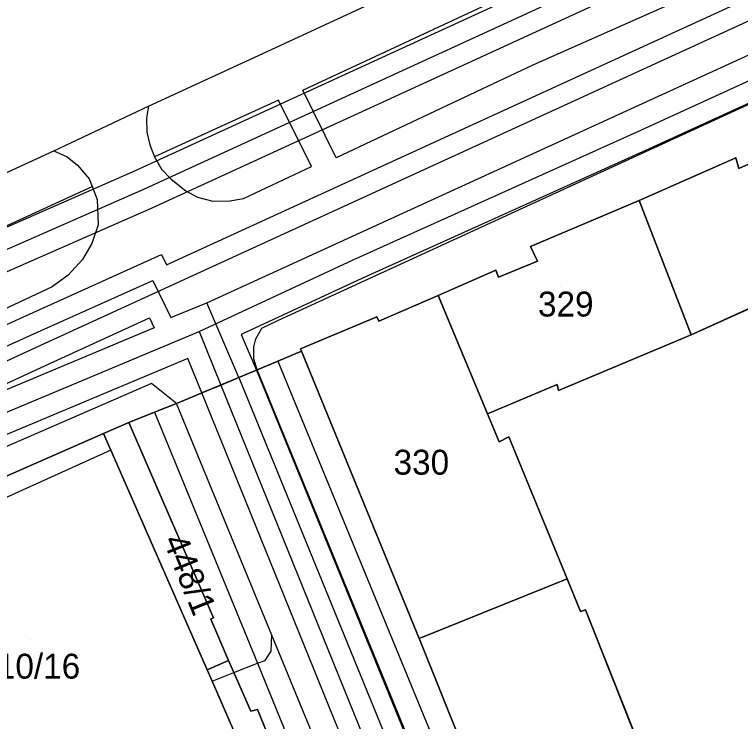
# Model space of a CAD drawing. Extents: x -264070 to -262271, y -1238894 to -1238141.
# Drawn here: x -263808.2 to -263749.9, y -1238578.9 to -1238522.1 of the extents above; entities that cross this region are included whole.
import ezdxf

# ---------------------------------------------------------------- set-up
doc = ezdxf.new("R2010")
doc.units = 0
for name, color, linetype in [('body_kn', 7, 'Continuous'), ('katuz_linie', 7, 'Continuous'), ('kladpar_druhypozemkov', 7, 'Continuous'), ('kladpar_hranice', 7, 'Continuous'), ('kladpar_parcelnecisla', 7, 'Continuous'), ('kladpar_plochy', 7, 'Continuous'), ('tarchy_linie', 7, 'Continuous'), ('zappar_hrandruhpozemk', 7, 'Continuous'), ('zuob_linie', 7, 'Continuous'), ('zuob_plochy', 7, 'Continuous')]:
    doc.layers.add(name, color=color, linetype=linetype)

msp = doc.modelspace()

# ---------------------------------------------------------------- linework, layer by layer
at = {"layer": 'body_kn'}
for p, q in [((-263787.53, -1238524.91), (-263787.53, -1238524.91)), ((-263786.42, -1238524.4), (-263786.42, -1238524.4)), ((-263766.49, -1238526.16), (-263766.49, -1238526.16)), ((-263785, -1238528.19), (-263785, -1238528.19)), ((-263785, -1238528.19), (-263785, -1238528.19)), ((-263786.96, -1238528.99), (-263786.96, -1238528.99)), ((-263797.41, -1238529.47), (-263797.41, -1238529.47)), ((-263797.41, -1238529.47), (-263797.41, -1238529.47)), ((-263798.32, -1238529.9), (-263798.32, -1238529.9)), ((-263797.57, -1238530.42), (-263797.57, -1238530.42)), ((-263797.54, -1238531.56), (-263797.54, -1238531.56)), ((-263758.17, -1238531.52), (-263758.17, -1238531.52)), ((-263805, -1238533.05), (-263805, -1238533.05)), ((-263805, -1238533.05), (-263805, -1238533.05)), ((-263804.1, -1238532.62), (-263804.1, -1238532.62)), ((-263797.31, -1238532.57), (-263797.31, -1238532.57)), ((-263757.49, -1238533.02), (-263757.49, -1238533.02)), ((-263803.95, -1238533.53), (-263803.95, -1238533.53)), ((-263796.92, -1238533.53), (-263796.92, -1238533.53)), ((-263782.33, -1238533.63), (-263782.33, -1238533.63)), ((-263750.24, -1238533.62), (-263750.24, -1238533.62)), ((-263803.11, -1238534.2), (-263803.11, -1238534.2)), ((-263798.45, -1238534.63), (-263798.45, -1238534.63)), ((-263796.36, -1238534.53), (-263796.36, -1238534.53)), ((-263784.31, -1238534.32), (-263784.31, -1238534.32)), ((-263750, -1238534.47), (-263750, -1238534.47)), ((-263802.18, -1238535.29), (-263802.18, -1238535.29)), ((-263795.6, -1238535.32), (-263795.6, -1238535.32)), ((-263801.93, -1238535.92), (-263801.93, -1238535.92)), ((-263797.79, -1238536.14), (-263797.79, -1238536.14)), ((-263794.42, -1238536.26), (-263794.42, -1238536.26)), ((-263801.52, -1238536.96), (-263801.52, -1238536.96)), ((-263793.46, -1238536.77), (-263793.46, -1238536.77)), ((-263792.25, -1238537.09), (-263792.25, -1238537.09)), ((-263790.87, -1238537.06), (-263790.87, -1238537.06)), ((-263789.79, -1238536.89), (-263789.79, -1238536.89)), ((-263757.99, -1238537.04), (-263757.99, -1238537.04)), ((-263757.99, -1238537.04), (-263757.99, -1238537.04)), ((-263797.13, -1238537.65), (-263797.13, -1238537.65)), ((-263801.46, -1238539.01), (-263801.46, -1238539.01)), ((-263801.97, -1238540.49), (-263801.97, -1238540.49)), ((-263766.74, -1238540.73), (-263766.74, -1238540.73)), ((-263802.7, -1238541.78), (-263802.7, -1238541.78)), ((-263796.36, -1238541.38), (-263796.36, -1238541.38)), ((-263780.97, -1238541.82), (-263780.97, -1238541.82)), ((-263795.96, -1238542.2), (-263795.96, -1238542.2)), ((-263766.16, -1238541.92), (-263766.16, -1238541.92)), ((-263769.51, -1238542.63), (-263769.51, -1238542.63)), ((-263803.86, -1238543.04), (-263803.86, -1238543.04)), ((-263797.07, -1238543.46), (-263797.07, -1238543.46)), ((-263780.28, -1238543.32), (-263780.28, -1238543.32)), ((-263769.3, -1238543.19), (-263769.3, -1238543.19)), ((-263805.15, -1238543.97), (-263805.15, -1238543.97)), ((-263774.14, -1238544.68), (-263774.14, -1238544.68)), ((-263774.14, -1238544.68), (-263774.14, -1238544.68)), ((-263792.71, -1238545.26), (-263792.71, -1238545.26)), ((-263806.68, -1238546.03), (-263806.68, -1238546.03)), ((-263797.33, -1238546.46), (-263797.33, -1238546.46)), ((-263797.33, -1238546.46), (-263797.33, -1238546.46)), ((-263795.62, -1238546.45), (-263795.62, -1238546.45)), ((-263779.08, -1238546.39), (-263779.08, -1238546.39)), ((-263786.96, -1238546.64), (-263786.96, -1238546.64)), ((-263778.92, -1238546.72), (-263778.92, -1238546.72)), ((-263806.02, -1238547.49), (-263806.02, -1238547.49)), ((-263796.94, -1238547.27), (-263796.94, -1238547.27)), ((-263793.34, -1238547.55), (-263793.34, -1238547.55)), ((-263793.34, -1238547.55), (-263793.34, -1238547.55)), ((-263788.31, -1238547.3), (-263788.31, -1238547.3)), ((-263789.96, -1238547.8), (-263789.96, -1238547.8)), ((-263788.8, -1238548.16), (-263788.8, -1238548.16)), ((-263753.82, -1238547.84), (-263753.82, -1238547.84)), ((-263805.72, -1238548.49), (-263805.72, -1238548.49)), ((-263788.96, -1238548.8), (-263788.96, -1238548.8)), ((-263785.21, -1238548.95), (-263785.21, -1238548.95)), ((-263785.11, -1238549.15), (-263785.11, -1238549.15)), ((-263805.03, -1238549.99), (-263805.03, -1238549.99)), ((-263794.24, -1238549.72), (-263794.24, -1238549.72)), ((-263788.95, -1238549.76), (-263788.95, -1238549.76)), ((-263787.03, -1238549.95), (-263787.03, -1238549.95)), ((-263787.03, -1238549.95), (-263787.03, -1238549.95)), ((-263788.74, -1238550.66), (-263788.74, -1238550.66)), ((-263788.74, -1238550.66), (-263788.74, -1238550.66)), ((-263788.68, -1238550.64), (-263788.68, -1238550.64)), ((-263788.68, -1238550.64), (-263788.68, -1238550.64)), ((-263797.16, -1238551.74), (-263797.16, -1238551.74)), ((-263790.16, -1238551.26), (-263790.16, -1238551.26)), ((-263790.16, -1238551.26), (-263790.16, -1238551.26)), ((-263791.59, -1238551.86), (-263791.59, -1238551.86)), ((-263791.59, -1238551.86), (-263791.59, -1238551.86)), ((-263764.59, -1238551.82), (-263764.59, -1238551.82)), ((-263764.47, -1238552.29), (-263764.47, -1238552.29)), ((-263793.12, -1238552.49), (-263793.12, -1238552.49)), ((-263795.17, -1238553.35), (-263795.17, -1238553.35)), ((-263795.17, -1238553.35), (-263795.17, -1238553.35)), ((-263796.92, -1238554.05), (-263796.92, -1238554.05)), ((-263796.92, -1238554.05), (-263796.92, -1238554.05)), ((-263770.19, -1238554.17), (-263770.19, -1238554.17)), ((-263798.98, -1238554.87), (-263798.98, -1238554.87)), ((-263801.02, -1238555.76), (-263801.02, -1238555.76)), ((-263769.25, -1238556.42), (-263769.25, -1238556.42)), ((-263768.48, -1238556.03), (-263768.48, -1238556.03)), ((-263800.43, -1238557.09), (-263800.43, -1238557.09)), ((-263800.43, -1238557.09), (-263800.43, -1238557.09)), ((-263763.78, -1238567.43), (-263763.78, -1238567.43)), ((-263763.78, -1238567.43), (-263763.78, -1238567.43)), ((-263762.7, -1238570.05), (-263762.7, -1238570.05)), ((-263762.31, -1238569.91), (-263762.31, -1238569.91)), ((-263792.4, -1238570.67), (-263792.4, -1238570.67)), ((-263792.19, -1238570.57), (-263792.19, -1238570.57)), ((-263792.19, -1238570.57), (-263792.19, -1238570.57)), ((-263787.5, -1238571.96), (-263787.5, -1238571.96)), ((-263787.5, -1238571.96), (-263787.5, -1238571.96)), ((-263775.66, -1238572.21), (-263775.66, -1238572.21)), ((-263775.64, -1238572.26), (-263775.64, -1238572.26)), ((-263787.56, -1238573.23), (-263787.56, -1238573.23)), ((-263790.97, -1238573.99), (-263790.97, -1238573.99)), ((-263788.65, -1238574.21), (-263788.65, -1238574.21)), ((-263788.05, -1238573.98), (-263788.05, -1238573.98)), ((-263792.69, -1238574.74), (-263792.69, -1238574.74)), ((-263790.55, -1238574.94), (-263790.55, -1238574.94)), ((-263790.55, -1238574.94), (-263790.55, -1238574.94)), ((-263792.3, -1238575.63), (-263792.3, -1238575.63)), ((-263792.3, -1238575.63), (-263792.3, -1238575.63)), ((-263788.65, -1238577.91), (-263788.65, -1238577.91)), ((-263789.2, -1238578.05), (-263789.2, -1238578.05))]:
    msp.add_line(p, q, dxfattribs=at)
at = {"layer": 'katuz_linie'}
msp.add_lwpolyline([(-263904.62, -1238577.05), (-263898.4, -1238574.47), (-263896.49, -1238573.62), (-263856.97, -1238556.17), (-263854.46, -1238555.06), (-263852.95, -1238554.4), (-263817.58, -1238538.75), (-263814.84, -1238537.54), (-263814.47, -1238537.38), (-263805, -1238533.05), (-263804.1, -1238532.62), (-263798.32, -1238529.9), (-263797.41, -1238529.47), (-263787.53, -1238524.91), (-263786.42, -1238524.4), (-263757.31, -1238510.93), (-263753.78, -1238509.3), (-263749.73, -1238507.42), (-263747.94, -1238506.58), (-263718.49, -1238492.76), (-263712.5, -1238489.95), (-263704.51, -1238486.2), (-263702.48, -1238485.24)], dxfattribs=at)
at = {"layer": 'kladpar_druhypozemkov'}
for p, q in [((-263764.34, -1238543.96), (-263764.34, -1238543.96)), ((-263775.49, -1238556.41), (-263775.49, -1238556.41)), ((-263796.89, -1238562.92), (-263796.89, -1238562.92)), ((-263806.87, -1238572.32), (-263806.87, -1238572.32))]:
    msp.add_line(p, q, dxfattribs=at)
at = {"layer": 'kladpar_hranice'}
msp.add_line((-263753.82, -1238547.84), (-263730.52, -1238537.23), dxfattribs=at)
for points in [[(-263904.62, -1238577.05), (-263898.4, -1238574.47), (-263896.49, -1238573.62), (-263856.97, -1238556.17), (-263854.46, -1238555.06), (-263852.95, -1238554.4), (-263817.58, -1238538.75), (-263814.84, -1238537.54), (-263814.47, -1238537.38), (-263805, -1238533.05), (-263804.1, -1238532.62), (-263798.32, -1238529.9), (-263797.41, -1238529.47), (-263787.53, -1238524.91), (-263786.42, -1238524.4), (-263757.31, -1238510.93), (-263753.78, -1238509.3), (-263749.73, -1238507.42), (-263747.94, -1238506.58), (-263718.49, -1238492.76), (-263712.5, -1238489.95), (-263704.51, -1238486.2), (-263702.48, -1238485.24)], [(-263735.12, -1238526.44), (-263730.52, -1238537.23), (-263753.82, -1238547.84), (-263757.99, -1238537.04), (-263750.24, -1238533.62), (-263750, -1238534.47), (-263746.59, -1238532.94), (-263746.9, -1238531.93), (-263735.12, -1238526.44)], [(-263746.59, -1238532.94), (-263750, -1238534.47), (-263750.24, -1238533.62), (-263757.99, -1238537.04), (-263766.74, -1238540.73), (-263766.16, -1238541.92), (-263769.3, -1238543.19), (-263769.51, -1238542.63), (-263774.14, -1238544.68), (-263778.92, -1238546.72), (-263779.08, -1238546.39), (-263785.21, -1238548.95), (-263785.11, -1238549.15), (-263787.03, -1238549.95), (-263788.68, -1238550.64), (-263795.17, -1238553.35), (-263796.92, -1238554.05), (-263798.98, -1238554.87), (-263801.02, -1238555.76), (-263814.46, -1238561.65)], [(-263757.99, -1238537.04), (-263753.82, -1238547.84), (-263764.47, -1238552.29), (-263764.59, -1238551.82), (-263770.19, -1238554.17), (-263774.14, -1238544.68), (-263769.51, -1238542.63), (-263769.3, -1238543.19), (-263766.16, -1238541.92), (-263766.74, -1238540.73), (-263757.99, -1238537.04)], [(-263774.14, -1238544.68), (-263770.19, -1238554.17), (-263769.25, -1238556.42), (-263768.48, -1238556.03), (-263763.78, -1238567.43), (-263775.66, -1238572.21), (-263785.11, -1238549.15), (-263785.21, -1238548.95), (-263779.08, -1238546.39), (-263778.92, -1238546.72), (-263774.14, -1238544.68)], [(-263675.54, -1238582.27), (-263685.48, -1238587.04), (-263686.05, -1238585.91), (-263703.75, -1238594.39), (-263721.58, -1238602.92), (-263739.99, -1238611.74), (-263739.73, -1238612.43), (-263744.76, -1238614.78), (-263745.92, -1238612.01), (-263753.33, -1238592.57), (-263762.31, -1238569.91), (-263762.7, -1238570.05), (-263763.78, -1238567.43), (-263768.48, -1238556.03), (-263769.25, -1238556.42), (-263770.19, -1238554.17), (-263764.59, -1238551.82), (-263764.47, -1238552.29), (-263753.82, -1238547.84)], [(-263787.57, -1238580.55), (-263788.65, -1238577.91), (-263789.2, -1238578.05), (-263790.55, -1238574.94), (-263790.97, -1238573.99), (-263792.4, -1238570.67), (-263792.19, -1238570.57), (-263798.98, -1238554.87), (-263796.92, -1238554.05), (-263795.17, -1238553.35), (-263788.68, -1238550.64), (-263787.03, -1238549.95), (-263785.11, -1238549.15), (-263775.66, -1238572.21), (-263775.64, -1238572.26), (-263765.59, -1238597.36)], [(-263792.19, -1238570.57), (-263792.4, -1238570.67), (-263790.97, -1238573.99), (-263792.69, -1238574.74), (-263800.43, -1238557.09), (-263801.02, -1238555.76), (-263798.98, -1238554.87), (-263792.19, -1238570.57)], [(-263814.46, -1238561.65), (-263801.02, -1238555.76), (-263800.43, -1238557.09), (-263792.69, -1238574.74), (-263792.3, -1238575.63), (-263789.74, -1238581.48), (-263788.95, -1238583.29), (-263786.77, -1238588.27), (-263787.15, -1238588.43), (-263788.67, -1238589.05), (-263790.31, -1238585.4), (-263790.45, -1238585.08), (-263790.87, -1238584.14), (-263791.43, -1238582.9), (-263791.74, -1238582.21), (-263805.59, -1238588.07), (-263805.36, -1238588.57), (-263805.31, -1238588.68), (-263804.75, -1238589.91), (-263810.22, -1238592.14)], [(-263763.78, -1238567.43), (-263762.7, -1238570.05), (-263762.31, -1238569.91), (-263753.33, -1238592.57), (-263765.59, -1238597.36), (-263775.64, -1238572.26), (-263775.66, -1238572.21), (-263763.78, -1238567.43)], [(-263786.77, -1238588.27), (-263788.95, -1238583.29), (-263789.74, -1238581.48), (-263792.3, -1238575.63), (-263792.69, -1238574.74), (-263790.97, -1238573.99), (-263790.55, -1238574.94), (-263789.2, -1238578.05), (-263788.65, -1238577.91), (-263787.57, -1238580.55), (-263781.28, -1238595.94), (-263781.6, -1238596.06), (-263768.48, -1238627.72), (-263767.11, -1238631.02), (-263766.63, -1238632.2), (-263758.01, -1238653.24), (-263757.24, -1238655.13), (-263753.77, -1238663.61), (-263749.48, -1238674.65), (-263748.03, -1238678.47), (-263745.76, -1238684.36), (-263742.68, -1238691.8)]]:
    msp.add_lwpolyline(points, dxfattribs=at)
at = {"layer": 'kladpar_plochy'}
for p, q in [((-263753.82, -1238547.84), (-263730.52, -1238537.23)), ((-263764.47, -1238552.29), (-263753.82, -1238547.84)), ((-263770.19, -1238554.17), (-263764.59, -1238551.82)), ((-263764.59, -1238551.82), (-263764.47, -1238552.29)), ((-263769.25, -1238556.42), (-263770.19, -1238554.17)), ((-263768.48, -1238556.03), (-263769.25, -1238556.42)), ((-263763.78, -1238567.43), (-263768.48, -1238556.03)), ((-263762.7, -1238570.05), (-263763.78, -1238567.43)), ((-263762.31, -1238569.91), (-263762.7, -1238570.05)), ((-263753.33, -1238592.57), (-263762.31, -1238569.91))]:
    msp.add_line(p, q, dxfattribs=at)
for points in [[(-263904.62, -1238577.05), (-263898.4, -1238574.47), (-263896.49, -1238573.62), (-263856.97, -1238556.17), (-263854.46, -1238555.06), (-263852.95, -1238554.4), (-263817.58, -1238538.75), (-263814.84, -1238537.54), (-263814.47, -1238537.38), (-263805, -1238533.05), (-263804.1, -1238532.62), (-263798.32, -1238529.9), (-263797.41, -1238529.47), (-263787.53, -1238524.91), (-263786.42, -1238524.4), (-263757.31, -1238510.93), (-263753.78, -1238509.3), (-263749.73, -1238507.42), (-263747.94, -1238506.58), (-263718.49, -1238492.76), (-263712.5, -1238489.95), (-263704.51, -1238486.2), (-263702.48, -1238485.24)], [(-263746.59, -1238532.94), (-263750, -1238534.47), (-263750.24, -1238533.62), (-263757.99, -1238537.04), (-263766.74, -1238540.73), (-263766.16, -1238541.92), (-263769.3, -1238543.19), (-263769.51, -1238542.63), (-263774.14, -1238544.68), (-263778.92, -1238546.72), (-263779.08, -1238546.39), (-263785.21, -1238548.95), (-263785.11, -1238549.15), (-263787.03, -1238549.95), (-263788.68, -1238550.64), (-263795.17, -1238553.35), (-263796.92, -1238554.05), (-263798.98, -1238554.87), (-263801.02, -1238555.76), (-263814.46, -1238561.65)], [(-263787.57, -1238580.55), (-263788.65, -1238577.91), (-263789.2, -1238578.05), (-263790.55, -1238574.94), (-263790.97, -1238573.99), (-263792.4, -1238570.67), (-263792.19, -1238570.57), (-263798.98, -1238554.87), (-263796.92, -1238554.05), (-263795.17, -1238553.35), (-263788.68, -1238550.64), (-263787.03, -1238549.95), (-263785.11, -1238549.15), (-263775.66, -1238572.21), (-263775.64, -1238572.26), (-263765.59, -1238597.36)], [(-263814.46, -1238561.65), (-263801.02, -1238555.76), (-263800.43, -1238557.09), (-263792.69, -1238574.74), (-263792.3, -1238575.63), (-263789.74, -1238581.48), (-263788.95, -1238583.29), (-263786.77, -1238588.27), (-263787.15, -1238588.43), (-263788.67, -1238589.05), (-263790.31, -1238585.4), (-263790.45, -1238585.08), (-263790.87, -1238584.14), (-263791.43, -1238582.9), (-263791.74, -1238582.21), (-263805.59, -1238588.07), (-263805.36, -1238588.57), (-263805.31, -1238588.68), (-263804.75, -1238589.91), (-263810.22, -1238592.14)], [(-263789.74, -1238581.48), (-263792.3, -1238575.63), (-263792.69, -1238574.74), (-263790.97, -1238573.99), (-263790.55, -1238574.94), (-263789.2, -1238578.05), (-263788.65, -1238577.91), (-263787.57, -1238580.55)]]:
    msp.add_lwpolyline(points, dxfattribs=at)
for points in [[(-263735.12, -1238526.44), (-263730.52, -1238537.23), (-263753.82, -1238547.84), (-263757.99, -1238537.04), (-263750.24, -1238533.62), (-263750, -1238534.47), (-263746.59, -1238532.94), (-263746.9, -1238531.93)], [(-263757.99, -1238537.04), (-263753.82, -1238547.84), (-263764.47, -1238552.29), (-263764.59, -1238551.82), (-263770.19, -1238554.17), (-263774.14, -1238544.68), (-263769.51, -1238542.63), (-263769.3, -1238543.19), (-263766.16, -1238541.92), (-263766.74, -1238540.73)], [(-263774.14, -1238544.68), (-263770.19, -1238554.17), (-263769.25, -1238556.42), (-263768.48, -1238556.03), (-263763.78, -1238567.43), (-263775.66, -1238572.21), (-263785.11, -1238549.15), (-263785.21, -1238548.95), (-263779.08, -1238546.39), (-263778.92, -1238546.72)], [(-263792.19, -1238570.57), (-263792.4, -1238570.67), (-263790.97, -1238573.99), (-263792.69, -1238574.74), (-263800.43, -1238557.09), (-263801.02, -1238555.76), (-263798.98, -1238554.87)], [(-263763.78, -1238567.43), (-263762.7, -1238570.05), (-263762.31, -1238569.91), (-263753.33, -1238592.57), (-263765.59, -1238597.36), (-263775.64, -1238572.26), (-263775.66, -1238572.21)]]:
    msp.add_lwpolyline(points, close=True, dxfattribs=at)
at = {"layer": 'tarchy_linie'}
for p, q in [((-263790.16, -1238551.26), (-263792.71, -1238545.26)), ((-263793.34, -1238547.55), (-263791.59, -1238551.86)), ((-263791.59, -1238551.86), (-263754.24, -1238643.98))]:
    msp.add_line(p, q, dxfattribs=at)
for points in [[(-264057.8, -1238661.22), (-263991.75, -1238634.81), (-263953.59, -1238615.83), (-263902.45, -1238592.17), (-263894.88, -1238589.22), (-263890.52, -1238587.61), (-263805.72, -1238548.49), (-263694.23, -1238497.41), (-263693.7, -1238498.42), (-263678.65, -1238491.83), (-263679.23, -1238490.22), (-263678.17, -1238489.62), (-263617.23, -1238461.76), (-263560.94, -1238435.5), (-263453.59, -1238385.71), (-263376.05, -1238350.16), (-263329.88, -1238328.77)], [(-264056.86, -1238661.79), (-263955.03, -1238615.7), (-263902.06, -1238590.93), (-263806.02, -1238547.49), (-263797.07, -1238543.46), (-263795.62, -1238546.45), (-263792.71, -1238545.26), (-263745.75, -1238523.77), (-263687.85, -1238496.76), (-263647.2, -1238478.29), (-263550.85, -1238434.28), (-263455.49, -1238390.65), (-263404.28, -1238367.05), (-263358.16, -1238345.65), (-263328.12, -1238332.27)], [(-263932.09, -1238607.52), (-263895.89, -1238591.28), (-263861.61, -1238576.56), (-263827.46, -1238561.85), (-263793.34, -1238547.55), (-263780.97, -1238541.82), (-263758.17, -1238531.52), (-263719.48, -1238513.81), (-263691.77, -1238500.91), (-263677.76, -1238494.67), (-263636.19, -1238475.69), (-263619.38, -1238467.98), (-263592.72, -1238455.89), (-263548.26, -1238435.63), (-263506.75, -1238416.44), (-263445.05, -1238388.54), (-263419.8, -1238377.15), (-263374.36, -1238356.49), (-263352.57, -1238346.28), (-263328.15, -1238332.21)], [(-263902.7, -1238581.17), (-263849.37, -1238556.99), (-263798.45, -1238534.63), (-263747.52, -1238511.25), (-263703.47, -1238492.52), (-263685.3, -1238485.55)], [(-263900.65, -1238582.05), (-263848.69, -1238558.49), (-263797.79, -1238536.14), (-263746.83, -1238512.75), (-263702.82, -1238494.04), (-263681.49, -1238485.86)], [(-263901.23, -1238588.8), (-263806.68, -1238546.03), (-263796.36, -1238541.38), (-263795.96, -1238542.2), (-263693.5, -1238495.26), (-263692.95, -1238496.29), (-263682.44, -1238491.69), (-263683.79, -1238488.51), (-263702.17, -1238495.56), (-263746.14, -1238514.25), (-263797.13, -1238537.65), (-263848.01, -1238559.99), (-263901.34, -1238584.17)], [(-263680.02, -1238497.49), (-263684.79, -1238499.61), (-263683.5, -1238502.35), (-263684.93, -1238502.91), (-263686.37, -1238503.47), (-263687.6, -1238500.87), (-263691.07, -1238502.41), (-263718.79, -1238515.31), (-263757.49, -1238533.02), (-263780.28, -1238543.32), (-263789.96, -1238547.8), (-263788.74, -1238550.66), (-263790.16, -1238551.26), (-263791.59, -1238551.86), (-263793.12, -1238552.49), (-263794.24, -1238549.72), (-263826.81, -1238563.37)], [(-263797.33, -1238546.46), (-263796.94, -1238547.27), (-263820.85, -1238557.29), (-263805.03, -1238549.99), (-263797.33, -1238546.46)], [(-263724.39, -1238760.11), (-263772.23, -1238650.31), (-263769.35, -1238649.05), (-263769.1, -1238649.62), (-263756.34, -1238643.19), (-263793.12, -1238552.49), (-263791.59, -1238551.86), (-263790.16, -1238551.26), (-263788.74, -1238550.66)], [(-263788.74, -1238550.66), (-263752.29, -1238639.87), (-263749.03, -1238638.34), (-263748.22, -1238639.66), (-263747.29, -1238641.16), (-263746.39, -1238642.63), (-263750.52, -1238644.25), (-263701.04, -1238767.8)], [(-263790.16, -1238551.26), (-263753.1, -1238641.95), (-263748.22, -1238639.66)]]:
    msp.add_lwpolyline(points, dxfattribs=at)
at = {"layer": 'zappar_hrandruhpozemk'}
for p, q in [((-263752.51, -1238519.94), (-263766.49, -1238526.16)), ((-263785, -1238528.19), (-263768.45, -1238520.46)), ((-263797.41, -1238529.47), (-263797.57, -1238530.42)), ((-263797.57, -1238530.42), (-263797.54, -1238531.56)), ((-263803.11, -1238534.2), (-263802.18, -1238535.29)), ((-263789.79, -1238536.89), (-263784.31, -1238534.32)), ((-263805.15, -1238543.97), (-263811.24, -1238546.85)), ((-263787.03, -1238549.95), (-263769.02, -1238593.64)), ((-263797.16, -1238551.74), (-263820.8, -1238562.01)), ((-263795.17, -1238553.35), (-263797.16, -1238551.74)), ((-263787.5, -1238571.96), (-263795.17, -1238553.35)), ((-263800.43, -1238557.09), (-263810.36, -1238561.57)), ((-263783.99, -1238580.48), (-263787.5, -1238571.96)), ((-263792.3, -1238575.63), (-263790.55, -1238574.94))]:
    msp.add_line(p, q, dxfattribs=at)
for points in [[(-263788.68, -1238550.64), (-263788.95, -1238549.76), (-263788.96, -1238548.8), (-263788.8, -1238548.16), (-263788.31, -1238547.3), (-263786.96, -1238546.64), (-263735.53, -1238523.04)], [(-263766.49, -1238526.16), (-263782.33, -1238533.63), (-263785, -1238528.19)], [(-263784.31, -1238534.32), (-263786.96, -1238528.99), (-263796.92, -1238533.53)], [(-263797.54, -1238531.56), (-263797.31, -1238532.57), (-263796.92, -1238533.53), (-263796.36, -1238534.53), (-263795.6, -1238535.32), (-263794.42, -1238536.26), (-263793.46, -1238536.77), (-263792.25, -1238537.09), (-263790.87, -1238537.06), (-263789.79, -1238536.89)], [(-263805, -1238533.05), (-263803.95, -1238533.53), (-263803.11, -1238534.2)], [(-263802.18, -1238535.29), (-263801.93, -1238535.92), (-263801.52, -1238536.96), (-263801.46, -1238539.01), (-263801.97, -1238540.49), (-263802.7, -1238541.78), (-263803.86, -1238543.04), (-263805.15, -1238543.97)], [(-263811.24, -1238546.85), (-263813.97, -1238541.42), (-263801.93, -1238535.92)], [(-263752.84, -1238638.07), (-263767.57, -1238602.13), (-263788.68, -1238550.64)], [(-263796.92, -1238554.05), (-263788.65, -1238574.21), (-263786.29, -1238579.97), (-263776.21, -1238604.51)], [(-263790.55, -1238574.94), (-263788.65, -1238574.21), (-263788.05, -1238573.98), (-263787.56, -1238573.23), (-263787.5, -1238571.96)]]:
    msp.add_lwpolyline(points, dxfattribs=at)
at = {"layer": 'zuob_linie'}
msp.add_lwpolyline([(-263904.62, -1238577.05), (-263898.4, -1238574.47), (-263896.49, -1238573.62), (-263856.97, -1238556.17), (-263854.46, -1238555.06), (-263852.95, -1238554.4), (-263817.58, -1238538.75), (-263814.84, -1238537.54), (-263814.47, -1238537.38), (-263805, -1238533.05), (-263804.1, -1238532.62), (-263798.32, -1238529.9), (-263797.41, -1238529.47), (-263787.53, -1238524.91), (-263786.42, -1238524.4), (-263757.31, -1238510.93), (-263753.78, -1238509.3), (-263749.73, -1238507.42), (-263747.94, -1238506.58), (-263718.49, -1238492.76), (-263712.5, -1238489.95), (-263704.51, -1238486.2), (-263702.48, -1238485.24)], dxfattribs=at)
at = {"layer": 'zuob_plochy'}
msp.add_lwpolyline([(-263904.62, -1238577.05), (-263898.4, -1238574.47), (-263896.49, -1238573.62), (-263856.97, -1238556.17), (-263854.46, -1238555.06), (-263852.95, -1238554.4), (-263817.58, -1238538.75), (-263814.84, -1238537.54), (-263814.47, -1238537.38), (-263805, -1238533.05), (-263804.1, -1238532.62), (-263798.32, -1238529.9), (-263797.41, -1238529.47), (-263787.53, -1238524.91), (-263786.42, -1238524.4), (-263757.31, -1238510.93), (-263753.78, -1238509.3), (-263749.73, -1238507.42), (-263747.94, -1238506.58), (-263718.49, -1238492.76), (-263712.5, -1238489.95), (-263704.51, -1238486.2), (-263702.48, -1238485.24)], dxfattribs=at)

# ---------------------------------------------------------------- texts
at = {"layer": 'kladpar_parcelnecisla'}
for s, p in [('329', (-263766.128, -1238546.36)), ('330', (-263777.725, -1238559.06)), ('410/16', (-263811.072, -1238575.44))]:
    msp.add_text(s, height=2, dxfattribs=at).set_placement(p)
msp.add_text('448/1', height=2, rotation=292, dxfattribs=at).set_placement((-263796.269, -1238564.33))

doc.saveas('drawing.dxf')
